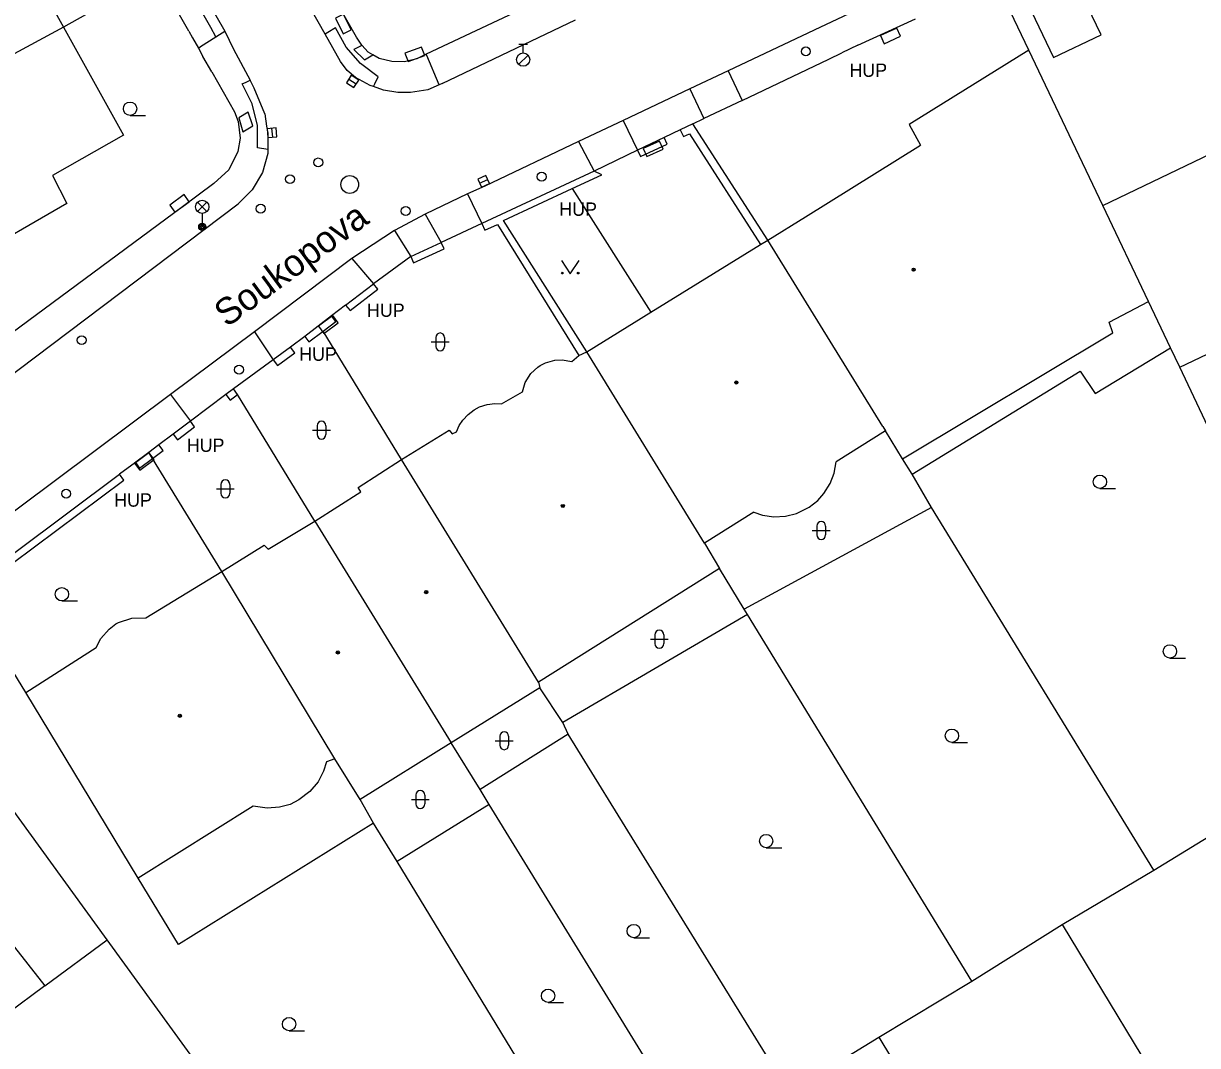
# Model space of a CAD drawing. Extents: x -600391 to -599491, y -1160176 to -1159402.
# Drawn here: x -600171.3 to -600105.3, y -1160083.7 to -1160026.3 of the extents above; entities that cross this region are included whole.
import ezdxf

# ---------------------------------------------------------------- set-up
doc = ezdxf.new("R2010")
doc.units = 0
for name, color, linetype in [('Level 10', 7, 'Continuous'), ('Level 11', 7, 'Continuous'), ('Level 24', 7, 'Continuous'), ('Level 27', 7, 'Continuous'), ('Level 28', 7, 'Continuous'), ('Level 33', 7, 'Continuous'), ('Level 36', 7, 'Continuous'), ('Level 39', 7, 'Continuous'), ('Level 41', 7, 'Continuous'), ('Level 5', 7, 'Continuous'), ('Level 50', 7, 'Continuous'), ('Level 51', 7, 'Continuous'), ('Level 7', 7, 'Continuous'), ('Level 8', 7, 'Continuous')]:
    doc.layers.add(name, color=color, linetype=linetype)

msp = doc.modelspace()

# ---------------------------------------------------------------- linework, layer by layer
at = {"layer": 'Level 10'}
for points in [[(-600153.46, -1160028.41), (-600154.327, -1160026.876), (-600161.81, -1160013.64), (-600164.508, -1160008.712), (-600166.965, -1160004.222), (-600169.958, -1159998.754), (-600171.656, -1159995.652), (-600171.81, -1159995.37), (-600179.71, -1159981.27), (-600181.378, -1159978.301), (-600184.968, -1159971.894), (-600195.61, -1159952.9), (-600200.87, -1159943.53), (-600207.57, -1159931.57)], [(-600164.45, -1160018.85), (-600159.969, -1160026.71)], [(-600121.94, -1160024.33), (-600126.84, -1160026.65), (-600131.67, -1160028.93)], [(-600147.75, -1160029.65), (-600140.25, -1160026.07)], [(-600159.969, -1160026.71), (-600159.471, -1160027.719), (-600158.546, -1160029.46)], [(-600152.62, -1160029.31), (-600153.09, -1160028.91), (-600153.46, -1160028.41)], [(-600131.67, -1160028.93), (-600133.82, -1160029.95)], [(-600157.707, -1160031.343), (-600158.319, -1160029.9), (-600158.546, -1160029.46)], [(-600147.75, -1160029.65), (-600147.92, -1160029.72), (-600148.55, -1160029.99), (-600149.52, -1160030.14), (-600150.23, -1160030.14), (-600151.04, -1160030.01), (-600151.6, -1160029.82), (-600151.79, -1160029.76), (-600152.62, -1160029.31)], [(-600133.82, -1160029.95), (-600137.56, -1160031.72)], [(-600157.707, -1160031.343), (-600157.623, -1160032.044), (-600157.55, -1160032.44)], [(-600137.56, -1160031.72), (-600140.07, -1160032.91)], [(-600157.55, -1160032.44), (-600157.55, -1160033.36), (-600157.55, -1160033.57), (-600157.85, -1160034.65), (-600158.42, -1160035.62), (-600159.22, -1160036.41)], [(-600140.07, -1160032.91), (-600145.35, -1160035.42), (-600146.31, -1160035.84)], [(-600146.31, -1160035.84), (-600148.69, -1160036.99)], [(-600174.45, -1160047.9), (-600159.22, -1160036.41)], [(-600148.69, -1160036.99), (-600150.42, -1160037.91)], [(-600150.42, -1160037.91), (-600152.83, -1160039.47)], [(-600152.83, -1160039.47), (-600158.3, -1160043.6)], [(-600158.3, -1160043.6), (-600163.02, -1160047.12)], [(-600163.02, -1160047.12), (-600175.82, -1160056.67)]]:
    msp.add_lwpolyline(points, dxfattribs=at)
at = {"layer": 'Level 11'}
for points in [[(-600160.46, -1160027.019), (-600160.756, -1160026.502), (-600162.518, -1160023.413), (-600164.95, -1160019.15)], [(-600115.66, -1160023.38), (-600113.37, -1160028.18), (-600110.7, -1160026.91), (-600112.98, -1160022.14)], [(-600161.45, -1160027.65), (-600161.32, -1160027.56), (-600160.46, -1160027.02)], [(-600160.46, -1160027.019), (-600160.255, -1160026.89), (-600159.969, -1160026.71)], [(-600151.6, -1160029.82), (-600151.532, -1160029.67), (-600151.34, -1160029.269), (-600152.256, -1160028.582), (-600152.328, -1160028.528), (-600153.136, -1160027.594), (-600153.731, -1160026.511), (-600154.176, -1160026.783), (-600154.327, -1160026.876)], [(-600152.251, -1160027.5), (-600152.713, -1160027.729), (-600152.117, -1160028.305)], [(-600152.117, -1160028.305), (-600151.64, -1160028.04)], [(-600147.92, -1160029.72), (-600148.609, -1160028.075), (-600148.639, -1160028.004)], [(-600114.76, -1160027.77), (-600121.5, -1160031.94)], [(-600131.67, -1160028.93), (-600130.88, -1160030.6)], [(-600157.55, -1160033.36), (-600158.13, -1160033.26), (-600158.13, -1160032.545), (-600158.13, -1160032.007), (-600158.422, -1160030.788), (-600158.99, -1160029.67), (-600158.761, -1160029.561), (-600158.546, -1160029.46)], [(-600133.82, -1160029.95), (-600133.04, -1160031.61)], [(-600159.18, -1160031.57), (-600158.953, -1160032.364), (-600158.388, -1160032.026), (-600158.645, -1160031.255), (-600159.179, -1160031.571)], [(-600137.56, -1160031.72), (-600136.77, -1160033.39)], [(-600121.5, -1160031.94), (-600120.85, -1160033.11)], [(-600140.07, -1160032.91), (-600139.2, -1160034.57)], [(-600140.44, -1160035.55), (-600136.02, -1160042.5)], [(-600146.31, -1160035.84), (-600145.51, -1160037.52)], [(-600148.69, -1160036.99), (-600147.8, -1160038.58)], [(-600150.42, -1160037.91), (-600149.51, -1160039.37)], [(-600152.83, -1160039.47), (-600151.6, -1160040.9)], [(-600121.86, -1160050.74), (-600110.04, -1160043.65), (-600110.25, -1160043.06), (-600108.03, -1160041.9)], [(-600158.3, -1160043.6), (-600157.24, -1160045.17)], [(-600121.32, -1160051.61), (-600111.87, -1160045.82), (-600111.03, -1160047.06), (-600106.8, -1160044.5)], [(-600163.02, -1160047.12), (-600161.9, -1160048.62)], [(-600171.15, -1160063.87), (-600174.45, -1160058.5)], [(-600172.75, -1160076.97), (-600170.08, -1160080.36), (-600172.19, -1160081.94)], [(-600170.08, -1160080.36), (-600166.58, -1160077.77)]]:
    msp.add_lwpolyline(points, dxfattribs=at)
at = {"layer": 'Level 24'}
for points in [[(-600153.747, -1160025.964), (-600153.301, -1160026.859), (-600152.853, -1160026.636), (-600153.299, -1160025.741)], [(-600122.892, -1160027.405), (-600121.981, -1160026.99), (-600122.188, -1160026.535), (-600123.099, -1160026.949)], [(-600149.664, -1160028.406), (-600148.725, -1160028.063), (-600148.896, -1160027.594), (-600149.835, -1160027.937)], [(-600136.232, -1160033.755), (-600135.321, -1160033.34), (-600135.528, -1160032.885), (-600136.439, -1160033.3)], [(-600162.764, -1160036.878), (-600161.959, -1160036.285), (-600162.256, -1160035.882), (-600163.061, -1160036.475)], [(-600154.394, -1160043.688), (-600153.589, -1160043.095), (-600153.886, -1160042.692), (-600154.691, -1160043.285)], [(-600164.734, -1160051.378), (-600163.929, -1160050.785), (-600164.226, -1160050.382), (-600165.031, -1160050.975)]]:
    msp.add_lwpolyline(points, close=True, dxfattribs=at)
at = {"layer": 'Level 27'}
for p, q in [((-600152.989, -1160029.392), (-600152.571, -1160029.668)), ((-600157.332, -1160032.161), (-600157.288, -1160032.659)), ((-600145.636, -1160035.247), (-600145.184, -1160035.033))]:
    msp.add_line(p, q, dxfattribs=at)
for points in [[(-600153.126, -1160029.601), (-600152.709, -1160029.876), (-600152.434, -1160029.459), (-600152.851, -1160029.184)], [(-600157.581, -1160032.183), (-600157.537, -1160032.681), (-600157.039, -1160032.637), (-600157.083, -1160032.139)], [(-600145.529, -1160035.473), (-600145.077, -1160035.259), (-600145.291, -1160034.807), (-600145.743, -1160035.021)]]:
    msp.add_lwpolyline(points, close=True, dxfattribs=at)
msp.add_circle((-600152.94, -1160035.32), 0.5, dxfattribs=at)
at = {"layer": 'Level 28'}
for p, q in [((-600143.44, -1160027.425), (-600142.94, -1160027.425)), ((-600143.19, -1160027.925), (-600143.19, -1160027.425)), ((-600143.448, -1160028.572), (-600142.918, -1160028.042))]:
    msp.add_line(p, q, dxfattribs=at)
for centre, radius in [((-600127.3, -1160027.84), 0.25), ((-600143.19, -1160028.3), 0.375), ((-600154.71, -1160034.08), 0.25), ((-600156.3, -1160035.02), 0.25), ((-600142.15, -1160034.88), 0.25), ((-600157.95, -1160036.68), 0.25), ((-600149.79, -1160036.81), 0.25), ((-600168.01, -1160044.07), 0.25), ((-600159.16, -1160045.73), 0.25), ((-600168.88, -1160052.7), 0.25)]:
    msp.add_circle(centre, radius, dxfattribs=at)
at = {"layer": 'Level 33'}
for p, q in [((-600161.495, -1160036.84), (-600160.965, -1160036.31)), ((-600161.495, -1160036.31), (-600160.965, -1160036.84)), ((-600161.23, -1160036.95), (-600161.23, -1160037.7))]:
    msp.add_line(p, q, dxfattribs=at)
for centre, radius in [((-600161.23, -1160036.575), 0.375), ((-600161.23, -1160037.7), 0.2), ((-600161.23, -1160037.7), 0.145), ((-600161.23, -1160037.7), 0.0876)]:
    msp.add_circle(centre, radius, dxfattribs=at)
at = {"layer": 'Level 36'}
for p, q in [((-600165.29, -1160031.435), (-600164.415, -1160031.435)), ((-600148.356, -1160044.166), (-600147.356, -1160044.166)), ((-600148.106, -1160043.916), (-600148.106, -1160044.416)), ((-600147.606, -1160043.916), (-600147.606, -1160044.416)), ((-600155.026, -1160049.126), (-600154.026, -1160049.126)), ((-600154.776, -1160048.876), (-600154.776, -1160049.376)), ((-600154.276, -1160048.876), (-600154.276, -1160049.376)), ((-600160.436, -1160052.426), (-600159.436, -1160052.426)), ((-600160.186, -1160052.176), (-600160.186, -1160052.676)), ((-600159.686, -1160052.176), (-600159.686, -1160052.676)), ((-600110.77, -1160052.405), (-600109.895, -1160052.405)), ((-600126.936, -1160054.766), (-600125.936, -1160054.766)), ((-600126.686, -1160054.516), (-600126.686, -1160055.016)), ((-600126.186, -1160054.516), (-600126.186, -1160055.016)), ((-600169.12, -1160058.725), (-600168.245, -1160058.725)), ((-600135.786, -1160060.626), (-600135.786, -1160061.126)), ((-600135.286, -1160060.626), (-600135.286, -1160061.126)), ((-600136.036, -1160060.876), (-600135.036, -1160060.876)), ((-600106.83, -1160061.935), (-600105.955, -1160061.935)), ((-600144.756, -1160066.586), (-600143.756, -1160066.586)), ((-600144.506, -1160066.336), (-600144.506, -1160066.836)), ((-600144.006, -1160066.336), (-600144.006, -1160066.836)), ((-600119.09, -1160066.675), (-600118.215, -1160066.675)), ((-600149.476, -1160069.886), (-600148.476, -1160069.886)), ((-600149.226, -1160069.636), (-600149.226, -1160070.136)), ((-600148.726, -1160069.636), (-600148.726, -1160070.136)), ((-600129.53, -1160072.595), (-600128.655, -1160072.595)), ((-600136.97, -1160077.655), (-600136.095, -1160077.655)), ((-600141.79, -1160081.295), (-600140.915, -1160081.295)), ((-600156.35, -1160082.885), (-600155.475, -1160082.885))]:
    msp.add_line(p, q, dxfattribs=at)
msp.add_lwpolyline([(-600141.04, -1160039.6), (-600140.54, -1160040.35), (-600140.04, -1160039.6)], dxfattribs=at)
for centre, radius in [((-600165.29, -1160031.06), 0.375), ((-600140.99, -1160040.3), 0.05), ((-600140.091, -1160040.3), 0.05), ((-600110.77, -1160052.03), 0.375), ((-600169.12, -1160058.35), 0.375), ((-600106.83, -1160061.56), 0.375), ((-600119.09, -1160066.3), 0.375), ((-600129.53, -1160072.22), 0.375), ((-600136.97, -1160077.28), 0.375), ((-600141.79, -1160080.92), 0.375), ((-600156.35, -1160082.51), 0.375)]:
    msp.add_circle(centre, radius, dxfattribs=at)
for centre, start, end in [((-600147.856, -1160043.916), 0, 180), ((-600147.856, -1160044.416), 180, 0), ((-600154.526, -1160048.876), 0, 180), ((-600154.526, -1160049.376), 180, 0), ((-600159.936, -1160052.176), 0, 180), ((-600159.936, -1160052.676), 180, 0), ((-600126.436, -1160054.516), 0, 180), ((-600126.436, -1160055.016), 180, 0), ((-600135.536, -1160060.626), 0, 180), ((-600135.536, -1160061.126), 180, 0), ((-600144.256, -1160066.336), 0, 180), ((-600144.256, -1160066.836), 180, 0), ((-600148.976, -1160069.636), 0, 180), ((-600148.976, -1160070.136), 180, 0)]:
    msp.add_arc(centre, 0.25, start, end, dxfattribs=at)
at = {"layer": 'Level 39'}
for centre, radius in [((-600121.24, -1160040.11), 0.09), ((-600121.24, -1160040.11), 0.0398), ((-600131.21, -1160046.45), 0.09), ((-600131.21, -1160046.45), 0.0398), ((-600140.96, -1160053.39), 0.09), ((-600140.96, -1160053.39), 0.0398), ((-600148.64, -1160058.23), 0.09), ((-600148.64, -1160058.23), 0.0398), ((-600153.61, -1160061.62), 0.09), ((-600153.61, -1160061.62), 0.0398), ((-600162.49, -1160065.18), 0.09), ((-600162.49, -1160065.18), 0.0398)]:
    msp.add_circle(centre, radius, dxfattribs=at)
at = {"layer": 'Level 5'}
for points in [[(-600171.2, -1160022.55), (-600169.03, -1160026.47)], [(-600169.03, -1160026.47), (-600180.56, -1160032.69)], [(-600169.03, -1160026.47), (-600165.66, -1160032.54)], [(-600165.66, -1160032.54), (-600169.65, -1160034.81)], [(-600129.44, -1160038.45), (-600127.31, -1160037.13), (-600120.85, -1160033.11)], [(-600169.65, -1160034.81), (-600168.85, -1160036.39)], [(-600168.85, -1160036.39), (-600174.43, -1160039.61)], [(-600139.61, -1160044.72), (-600136.02, -1160042.5), (-600129.84, -1160038.69)], [(-600129.84, -1160038.69), (-600129.44, -1160038.45)], [(-600122.97, -1160048.92), (-600129.44, -1160038.45)], [(-600140.06, -1160044.93), (-600139.61, -1160044.72)], [(-600132.99, -1160055.47), (-600139.61, -1160044.72)], [(-600142.37, -1160045.59), (-600142.23, -1160045.5)], [(-600142.23, -1160045.5), (-600141.93, -1160045.34)], [(-600141.93, -1160045.34), (-600141.41, -1160045.19)], [(-600141.41, -1160045.19), (-600140.99, -1160045.17)], [(-600140.99, -1160045.17), (-600140.46, -1160045.26)], [(-600140.46, -1160045.26), (-600140.06, -1160044.93)], [(-600143.07, -1160046.45), (-600142.76, -1160045.95)], [(-600142.76, -1160045.95), (-600142.37, -1160045.59)], [(-600143.23, -1160046.97), (-600143.07, -1160046.45)], [(-600144.4, -1160047.65), (-600143.23, -1160046.97)], [(-600146.29, -1160048.24), (-600145.95, -1160047.98)], [(-600145.95, -1160047.98), (-600145.64, -1160047.82)], [(-600145.64, -1160047.82), (-600145.21, -1160047.69)], [(-600145.21, -1160047.69), (-600144.79, -1160047.63)], [(-600144.79, -1160047.63), (-600144.4, -1160047.65)], [(-600146.93, -1160049.22), (-600146.79, -1160048.86)], [(-600146.79, -1160048.86), (-600146.59, -1160048.56)], [(-600146.59, -1160048.56), (-600146.29, -1160048.24)], [(-600150.03, -1160050.77), (-600147.35, -1160049.13)], [(-600147.35, -1160049.13), (-600147.19, -1160049.34)], [(-600147.19, -1160049.34), (-600146.93, -1160049.22)], [(-600122.83, -1160049.17), (-600125.6, -1160050.9)], [(-600122.97, -1160048.92), (-600122.83, -1160049.17)], [(-600152.47, -1160052.35), (-600150.03, -1160050.77)], [(-600142.33, -1160063.3), (-600150.03, -1160050.77)], [(-600125.7, -1160051.54), (-600125.6, -1160050.9)], [(-600126.28, -1160052.69), (-600125.93, -1160052.13)], [(-600125.93, -1160052.13), (-600125.7, -1160051.54)], [(-600154.91, -1160054.25), (-600152.32, -1160052.59)], [(-600152.32, -1160052.59), (-600152.47, -1160052.35)], [(-600126.63, -1160053.08), (-600126.28, -1160052.69)], [(-600127.83, -1160053.81), (-600127.11, -1160053.46)], [(-600127.11, -1160053.46), (-600126.63, -1160053.08)], [(-600130.22, -1160053.74), (-600132.99, -1160055.47)], [(-600130.22, -1160053.74), (-600129.74, -1160053.9)], [(-600129.74, -1160053.9), (-600129.09, -1160054)], [(-600129.09, -1160054), (-600128.44, -1160053.96)], [(-600128.44, -1160053.96), (-600127.83, -1160053.81)], [(-600157.53, -1160055.81), (-600154.91, -1160054.25)], [(-600154.91, -1160054.25), (-600147.24, -1160066.71)], [(-600160.13, -1160057.08), (-600157.75, -1160055.6)], [(-600157.75, -1160055.6), (-600157.53, -1160055.81)], [(-600132.99, -1160055.47), (-600132.16, -1160056.9)], [(-600164.4, -1160059.67), (-600160.13, -1160057.08)], [(-600153.78, -1160067.6), (-600160.13, -1160057.08)], [(-600132.16, -1160056.9), (-600142.33, -1160063.3)], [(-600166.47, -1160060.32), (-600166.09, -1160060.02)], [(-600166.09, -1160060.02), (-600165.93, -1160059.94)], [(-600165.93, -1160059.94), (-600165.19, -1160059.7)], [(-600165.19, -1160059.7), (-600164.4, -1160059.67)], [(-600166.93, -1160060.84), (-600166.47, -1160060.32)], [(-600171.15, -1160063.87), (-600167.2, -1160061.35)], [(-600167.2, -1160061.35), (-600166.93, -1160060.84)], [(-600142.33, -1160063.3), (-600142.25, -1160063.61)], [(-600164.83, -1160074.31), (-600171.15, -1160063.87)], [(-600142.25, -1160063.61), (-600147.24, -1160066.71)], [(-600147.24, -1160066.71), (-600152.36, -1160069.89)], [(-600154.25, -1160067.77), (-600154.41, -1160068.3)], [(-600153.78, -1160067.6), (-600154.25, -1160067.77)], [(-600152.36, -1160069.89), (-600153.78, -1160067.6)], [(-600154.41, -1160068.3), (-600154.72, -1160068.9)], [(-600154.72, -1160068.9), (-600155.19, -1160069.44)], [(-600155.8, -1160069.91), (-600156.28, -1160070.16)], [(-600155.19, -1160069.44), (-600155.8, -1160069.91)], [(-600158.37, -1160070.27), (-600164.83, -1160074.31)], [(-600157.59, -1160070.38), (-600158.37, -1160070.27)], [(-600156.89, -1160070.32), (-600157.59, -1160070.38)], [(-600156.28, -1160070.16), (-600156.89, -1160070.32)]]:
    msp.add_lwpolyline(points, dxfattribs=at)
at = {"layer": 'Level 51'}
for points in [[(-600110.6, -1160036.5), (-600094.29, -1160028.67)], [(-600106.28, -1160045.59), (-600106.8, -1160044.5), (-600108.03, -1160041.9), (-600110.6, -1160036.5)], [(-600106.28, -1160045.59), (-600089.86, -1160037.77)], [(-600101.98, -1160054.68), (-600106.28, -1160045.59)], [(-600121.32, -1160051.61), (-600121.86, -1160050.74), (-600122.83, -1160049.17)], [(-600120.24, -1160053.48), (-600121.32, -1160051.61)], [(-600120.24, -1160053.48), (-600130.76, -1160059.18)], [(-600107.73, -1160073.86), (-600120.24, -1160053.48)], [(-600130.76, -1160059.18), (-600132.16, -1160056.9)], [(-600130.58, -1160059.48), (-600130.76, -1160059.18)], [(-600130.58, -1160059.48), (-600140.96, -1160065.55)], [(-600117.96, -1160080.09), (-600130.58, -1160059.48)], [(-600140.96, -1160065.55), (-600142.25, -1160063.61)], [(-600140.66, -1160066.22), (-600140.96, -1160065.55)], [(-600140.66, -1160066.22), (-600145.61, -1160069.33)], [(-600128.24, -1160086.34), (-600140.66, -1160066.22)], [(-600145.61, -1160069.33), (-600147.24, -1160066.71)], [(-600151.6, -1160071.21), (-600152.36, -1160069.89)], [(-600145.1, -1160070.16), (-600145.61, -1160069.33)], [(-600145.1, -1160070.16), (-600150.27, -1160073.38)], [(-600133.31, -1160089.33), (-600145.1, -1160070.16)], [(-600151.6, -1160071.21), (-600162.56, -1160078.03)], [(-600150.27, -1160073.38), (-600151.6, -1160071.21)], [(-600107.73, -1160073.86), (-600104.41, -1160071.82)], [(-600138.56, -1160092.61), (-600150.27, -1160073.38)], [(-600112.89, -1160076.92), (-600107.73, -1160073.86)], [(-600162.56, -1160078.03), (-600164.83, -1160074.31)], [(-600117.96, -1160080.09), (-600112.89, -1160076.92)], [(-600112.89, -1160076.92), (-600099.51, -1160099.02)], [(-600123.19, -1160083.24), (-600117.96, -1160080.09)], [(-600128.24, -1160086.34), (-600123.19, -1160083.24)], [(-600123.19, -1160083.24), (-600109.89, -1160105.3)]]:
    msp.add_lwpolyline(points, dxfattribs=at)
at = {"layer": 'Level 7'}
for points in [[(-600152.55, -1160027.04), (-600158.59, -1160016.41)], [(-600163.78, -1160023.52), (-600169.03, -1160026.47)], [(-600141.04, -1160024.41), (-600141.83, -1160024.78), (-600148.64, -1160028), (-600149.16, -1160028.25)], [(-600110.6, -1160036.5), (-600114.76, -1160027.77), (-600116.64, -1160023.84)], [(-600124.37, -1160027.49), (-600121.14, -1160026)], [(-600161.99, -1160026.71), (-600161.78, -1160027.08)], [(-600161.78, -1160027.08), (-600161.45, -1160027.65), (-600161.19, -1160028.12)], [(-600151.91, -1160027.89), (-600152.26, -1160027.49), (-600152.55, -1160027.04)], [(-600149.16, -1160028.25), (-600149.86, -1160028.42), (-600150.58, -1160028.41), (-600151.28, -1160028.23), (-600151.64, -1160028.04), (-600151.91, -1160027.89)], [(-600130.88, -1160030.6), (-600126, -1160028.27), (-600125.27, -1160027.92)], [(-600160.7, -1160028.99), (-600159.41, -1160031.23)], [(-600159.41, -1160031.23), (-600159.21, -1160031.77), (-600159.1, -1160032.72)], [(-600133.66, -1160031.91), (-600133.04, -1160031.61)], [(-600133.66, -1160031.91), (-600134.36, -1160032.25)], [(-600134.36, -1160032.25), (-600134.18, -1160032.63), (-600133.84, -1160032.47), (-600129.84, -1160038.69)], [(-600129.44, -1160038.45), (-600133.66, -1160031.91)], [(-600159.1, -1160032.72), (-600159.23, -1160033.47), (-600159.73, -1160034.49), (-600160.57, -1160035.26)], [(-600136.77, -1160033.39), (-600136.6, -1160033.75), (-600135.09, -1160033.05), (-600135.26, -1160032.68)], [(-600135.26, -1160032.68), (-600136.77, -1160033.39)], [(-600139.2, -1160034.57), (-600145.51, -1160037.52)], [(-600144.3, -1160037.34), (-600140.44, -1160035.55), (-600138.77, -1160034.77), (-600139.2, -1160034.57)], [(-600160.57, -1160035.26), (-600162.35, -1160036.57), (-600175.6, -1160046.38)], [(-600145.51, -1160037.52), (-600145.34, -1160037.89), (-600144.64, -1160037.57), (-600140.06, -1160044.93)], [(-600139.61, -1160044.72), (-600144.3, -1160037.34)], [(-600149.51, -1160039.37), (-600147.8, -1160038.58)], [(-600149.51, -1160039.37), (-600149.35, -1160039.72), (-600147.63, -1160038.94), (-600147.8, -1160038.58)], [(-600153.17, -1160042.1), (-600152.92, -1160042.41), (-600151.36, -1160041.21), (-600151.6, -1160040.9)], [(-600153.17, -1160042.1), (-600151.6, -1160040.9)], [(-600153.96, -1160042.71), (-600155.47, -1160043.86)], [(-600154.44, -1160043.57), (-600153.72, -1160043.02), (-600153.96, -1160042.71)], [(-600155.47, -1160043.86), (-600155.23, -1160044.17), (-600154.44, -1160043.57)], [(-600150.03, -1160050.77), (-600154.44, -1160043.57)], [(-600157.24, -1160045.17), (-600157, -1160045.49), (-600156.03, -1160044.78), (-600156.27, -1160044.46)], [(-600156.27, -1160044.46), (-600157.24, -1160045.17)], [(-600159.47, -1160046.81), (-600159.9, -1160047.12)], [(-600159.24, -1160047.13), (-600159.47, -1160046.81)], [(-600159.9, -1160047.12), (-600159.66, -1160047.45), (-600159.24, -1160047.13)], [(-600154.91, -1160054.25), (-600159.24, -1160047.13)], [(-600162.87, -1160049.35), (-600162.63, -1160049.67), (-600161.66, -1160048.94), (-600161.9, -1160048.62)], [(-600161.9, -1160048.62), (-600162.87, -1160049.35)], [(-600163.67, -1160049.95), (-600164.24, -1160050.38)], [(-600164.03, -1160050.72), (-600163.43, -1160050.27), (-600163.67, -1160049.95)], [(-600164.99, -1160050.95), (-600164.24, -1160050.38)], [(-600164.99, -1160050.95), (-600164.75, -1160051.27), (-600164.03, -1160050.72)], [(-600164.03, -1160050.72), (-600164.24, -1160050.38)], [(-600160.13, -1160057.08), (-600164.03, -1160050.72)], [(-600174.69, -1160058.18), (-600165.88, -1160051.61)], [(-600174.45, -1160058.5), (-600165.64, -1160051.93), (-600165.88, -1160051.61)], [(-600155.01, -1160093.7), (-600166.58, -1160077.77), (-600178.42, -1160061.47)]]:
    msp.add_lwpolyline(points, dxfattribs=at)
at = {"layer": 'Level 8'}
for points in [[(-600161.99, -1160026.71), (-600163.34, -1160024.32)], [(-600124.37, -1160027.49), (-600125.27, -1160027.92)], [(-600160.7, -1160028.99), (-600161.19, -1160028.12)], [(-600130.88, -1160030.6), (-600133.04, -1160031.61)], [(-600134.36, -1160032.25), (-600135.26, -1160032.68)], [(-600136.77, -1160033.39), (-600139.2, -1160034.57)], [(-600145.51, -1160037.52), (-600147.8, -1160038.58)], [(-600149.51, -1160039.37), (-600151.6, -1160040.9)], [(-600153.17, -1160042.1), (-600153.96, -1160042.71)], [(-600155.47, -1160043.86), (-600156.27, -1160044.46)], [(-600157.24, -1160045.17), (-600159.47, -1160046.81)], [(-600159.9, -1160047.12), (-600161.9, -1160048.62)], [(-600162.87, -1160049.35), (-600163.67, -1160049.95)], [(-600164.99, -1160050.95), (-600165.88, -1160051.61)]]:
    msp.add_lwpolyline(points, dxfattribs=at)

# ---------------------------------------------------------------- texts
at = {"layer": 'Level 41'}
for p in [(-600124.85, -1160029.27), (-600124.85, -1160029.27), (-600141.16, -1160037.08), (-600141.16, -1160037.08), (-600151.97, -1160042.76), (-600151.97, -1160042.76), (-600155.78, -1160045.23), (-600155.78, -1160045.23), (-600162.1, -1160050.35), (-600162.1, -1160050.35), (-600166.18, -1160053.43), (-600166.18, -1160053.43)]:
    msp.add_text('HUP', height=0.75, dxfattribs=at).set_placement(p)
at = {"layer": 'Level 50'}
msp.add_text('Soukopova', height=1.5, rotation=36.34173, dxfattribs=at).set_placement((-600159.845, -1160043.385))

doc.saveas('drawing.dxf')
